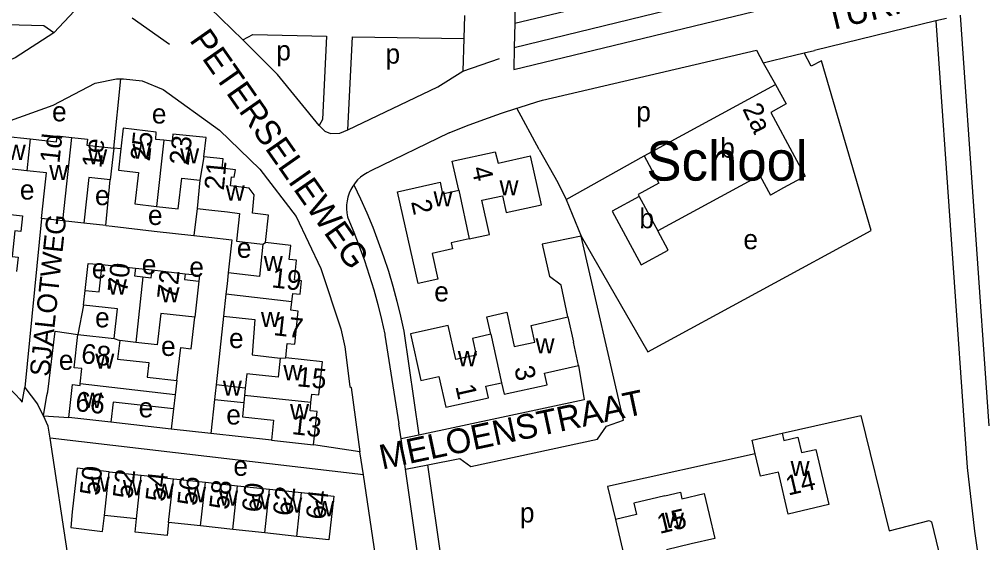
# Model space of a CAD drawing. Extents: x 161936 to 163647, y 386450 to 388633.
# Drawn here: x 162869.1 to 163064.5, y 387507.2 to 387613.3 of the extents above; entities that cross this region are included whole.
import ezdxf

# ---------------------------------------------------------------- set-up
doc = ezdxf.new("R2010")
doc.units = 0
for name, color, linetype in [('BLT_Basislijn', 7, 'Continuous'), ('BLT_Bebouwing', 7, 'Continuous'), ('BLT_Bebouwing_beschrifting', 7, 'Continuous'), ('BLT_Centroide', 7, 'Continuous'), ('BLT_Huisnummer', 7, 'Continuous'), ('BLT_Huisnummer_ tussenligend', 7, 'Continuous'), ('BLT_Onderverdeling_panden', 7, 'Continuous'), ('BLT_Straatnaam', 7, 'Continuous'), ('BLT_Straatnaam_verkleind', 7, 'Continuous')]:
    doc.layers.add(name, color=color, linetype=linetype)

msp = doc.modelspace()

# ---------------------------------------------------------------- linework, layer by layer
at = {"layer": 'BLT_Basislijn'}
for p, q in [((162969.47, 387607.54), (163052.12, 387627.73)), ((162969.58, 387612.46), (163025.98, 387626.03)), ((162969.76, 387621.74), (162969.58, 387612.46)), ((162891.98, 387613.54), (162899.52, 387608.24)), ((162959.37, 387614.06), (162959.24, 387609.39)), ((163054.97, 387612.92), (163030.36, 387606.97)), ((163057.17, 387613.45), (163054.97, 387612.92)), ((163054.97, 387612.92), (163061.32, 387522.42)), ((163059.9, 387614.07), (163065.74, 387530.86)), ((162969.58, 387612.46), (162969.47, 387607.54)), ((162959.24, 387609.39), (162959.06, 387602.73)), ((162969.47, 387607.54), (162969.38, 387603.09)), ((162975.23, 387596.86), (163018.58, 387606.98)), ((163018.58, 387606.98), (163019.99, 387604.46)), ((163028.25, 387606.47), (163030.36, 387606.97)), ((162959.06, 387602.73), (162966.47, 387605.31)), ((163026.35, 387606.01), (163028.25, 387606.47)), ((163019.99, 387604.46), (163022.49, 387600.03)), ((162888.22, 387587.13), (162889.7, 387601.21)), ((162974.52, 387586.85), (162970, 387595.27)), ((162956.29, 387590.24), (162940.35, 387582.54)), ((162889.67, 387587), (162888.22, 387587.13)), ((162974.52, 387586.85), (162978.29, 387580.16)), ((162979.98, 387576.73), (162995.83, 387585.58)), ((162886.64, 387571.45), (162887.5, 387580.7)), ((162978.29, 387580.16), (162979.98, 387576.73)), ((162979.98, 387576.73), (162983.07, 387569.34)), ((162905.13, 387574.91), (162904.48, 387569.43)), ((162873.57, 387572.91), (162870.19, 387538.67)), ((162886.64, 387571.45), (162882.18, 387571.98)), ((162886.64, 387571.45), (162887.88, 387571.31)), ((162892.61, 387562.82), (162896, 387562.46)), ((162882.11, 387555.34), (162880.97, 387549.35)), ((162910.49, 387553.12), (162908.99, 387539.15)), ((162943.23, 387549.26), (162946.09, 387531.31)), ((162947.1, 387550.06), (162950.09, 387529)), ((162869.66, 387535.69), (162870.19, 387538.67)), ((162870.19, 387538.67), (162872.74, 387535.27)), ((162873.95, 387532.93), (162872.74, 387535.27)), ((162908.69, 387536.24), (162907.92, 387529.34)), ((162873.95, 387532.93), (162879.09, 387532.55)), ((162900.38, 387534.3), (162899.85, 387530.23)), ((162899.85, 387530.23), (162887.64, 387531.59)), ((162946.53, 387528.25), (162946.09, 387531.31)), ((162907.92, 387529.34), (162899.85, 387530.23)), ((162920.22, 387527.98), (162907.92, 387529.34)), ((162950.09, 387529), (162946.53, 387528.25)), ((162879.02, 387503.77), (162875.36, 387528.34)), ((162938.87, 387520.93), (162875.36, 387528.34)), ((162938.13, 387525.59), (162928.77, 387527.02)), ((162947.42, 387522.07), (162946.53, 387528.25)), ((162938.87, 387520.93), (162938.13, 387525.59)), ((162947.42, 387522.07), (162951.96, 387522.99)), ((162964.58, 387435.47), (162951.96, 387522.99)), ((162959.16, 387440.64), (162947.42, 387522.07)), ((163061.32, 387522.42), (163062.83, 387509.51)), ((162942.51, 387496.4), (162938.87, 387520.93))]:
    msp.add_line(p, q, dxfattribs=at)
for points in [[(162884.15, 387758.54), (162887.24, 387757.98), (162888.64, 387756.38), (162889.35, 387754.78), (162889.39, 387746.63), (162887.19, 387644.98), (162887.17, 387642.04), (162888.28, 387640.45), (162887.56, 387626.79), (162885.67, 387622.56), (162882.36, 387617.3), (162876.09, 387610.55)], [(162911.85, 387756.12), (162909.89, 387755.9), (162907.95, 387754.34), (162906.79, 387752.55), (162906.35, 387750.21), (162903.24, 387643.73), (162900.86, 387641.66), (162900.54, 387640.21), (162900.7, 387625.17), (162903.24, 387620), (162914.45, 387609.13)], [(162969.38, 387603.09), (163048.58, 387622.27), (163049.38, 387622.56), (163051.38, 387624.28), (163052.12, 387627.73)], [(162876.09, 387610.55), (162874.08, 387611.94), (162853.91, 387612.48)], [(162876.09, 387610.55), (162868.22, 387605.43), (162862.65, 387603.23), (162859.31, 387602.33), (162853.84, 387601.51)], [(162914.45, 387609.13), (162916.46, 387610.16), (162931.4, 387609.84), (162930.57, 387592.99), (162929.91, 387591.76)], [(162929.91, 387591.76), (162921.44, 387602.11), (162914.45, 387609.13)], [(162935.73, 387590.83), (162936.67, 387609.73), (162959.24, 387609.39)], [(162983.07, 387569.34), (162996.59, 387545.9), (163041.89, 387570.47), (163031.77, 387604.82), (163029.73, 387603.74), (163028.25, 387606.47)], [(163019.99, 387604.46), (163021.89, 387604.93), (163026.35, 387606.01)], [(162862.91, 387591.19), (162875.97, 387595.89), (162884.46, 387600.33), (162888.82, 387601.21), (162889.7, 387601.21)], [(162889.7, 387601.21), (162890.2, 387601.21), (162894.01, 387600.78), (162898.27, 387599.02), (162909.69, 387590.78), (162917.87, 387582.88), (162925.21, 387573.27), (162930.27, 387562.75), (162934.29, 387550.51), (162935.08, 387546.85), (162936.12, 387538.86), (162936.36, 387538.62), (162938.13, 387525.59)], [(162935.73, 387590.83), (162953.99, 387599.58), (162959.06, 387602.73)], [(162956.29, 387590.24), (162959.79, 387591.65), (162963.31, 387592.98), (162966.87, 387594.24), (162970, 387595.27)], [(162970, 387595.27), (162970.45, 387595.42), (162974.05, 387596.52), (162975.23, 387596.86)], [(162929.91, 387591.76), (162931.04, 387590.56), (162932.22, 387590.11), (162934.08, 387590.18), (162935.73, 387590.83)], [(162940.35, 387582.54), (162939.63, 387582.18), (162938.94, 387581.76), (162938.3, 387581.26), (162937.71, 387580.71), (162937.18, 387580.1), (162936.93, 387579.74)], [(162936.93, 387579.74), (162936.72, 387579.45), (162936.32, 387578.74), (162935.99, 387578.01), (162935.73, 387577.24), (162935.55, 387576.46), (162935.45, 387575.65), (162935.43, 387574.85), (162935.49, 387574.04), (162935.64, 387573.25), (162935.69, 387573.01)], [(162936.93, 387579.74), (162938.28, 387576.91), (162939.56, 387574.03), (162940.77, 387571.12), (162941.9, 387568.18), (162942.96, 387565.22), (162943.94, 387562.23), (162944.85, 387559.21), (162945.68, 387556.17), (162946.43, 387553.11), (162947.1, 387550.06)], [(162935.69, 387573.01), (162936.9, 387570.15), (162938.02, 387567.27), (162939.08, 387564.35), (162940.06, 387561.41), (162940.96, 387558.45), (162941.78, 387555.46), (162942.53, 387552.45), (162943.2, 387549.43), (162943.23, 387549.26)], [(162887.88, 387571.31), (162896.43, 387570.34)], [(162896.43, 387570.34), (162904.48, 387569.43)], [(162904.48, 387569.43), (162907.51, 387569.1)], [(162907.51, 387569.1), (162912.21, 387568.57), (162911.46, 387561.85)], [(162951.96, 387522.99), (162958.41, 387524.28), (162960.66, 387522.65), (162986.33, 387528.15), (162988.17, 387530.8), (162991.61, 387531.99), (162983.07, 387569.34)], [(162983.07, 387569.34), (162975.14, 387567.7), (162976.64, 387561.17)], [(162882.43, 387558.31), (162883.03, 387563.77), (162885.91, 387563.58)], [(162902.71, 387561.7), (162905.6, 387561.39), (162905.46, 387560.19)], [(162980.35, 387552.96), (162979, 387559.35), (162976.64, 387561.17)], [(162901.04, 387540.05), (162901.82, 387546.72), (162903.95, 387546.49), (162904.67, 387552.87)], [(162873.95, 387532.93), (162874.67, 387537.01), (162874.88, 387537.73), (162876.37, 387550.05), (162880.97, 387549.35)], [(162982.54, 387543.1), (162983.68, 387536.11), (162950.09, 387529)], [(162862.14, 387540.94), (162864.05, 387540.13), (162865, 387539.67), (162865.92, 387539.14), (162866.79, 387538.54), (162867.62, 387537.87), (162868.4, 387537.15), (162869.11, 387536.37), (162869.66, 387535.69)], [(162875.36, 387528.34), (162874.92, 387530.8), (162873.95, 387532.93)], [(163023.81, 387529.39), (163039.79, 387532.98), (163045.55, 387509.62)], [(163018.37, 387525.17), (162988.38, 387518.58), (162990.01, 387511.92)], [(163045.55, 387509.62), (163053.61, 387511.72), (163054.09, 387511.45), (163060.84, 387483.75), (163060.79, 387482.98), (163035.76, 387477.02)], [(163062.83, 387509.51), (163063.28, 387506.23), (163063.81, 387502.98), (163064.42, 387499.73), (163065.1, 387496.5), (163065.87, 387493.29), (163066.71, 387490.1), (163067.63, 387486.93), (163068.62, 387483.78), (163069.69, 387480.65), (163070.84, 387477.56), (163072.06, 387474.49), (163073.36, 387471.45), (163073.55, 387471.03)]]:
    msp.add_lwpolyline(points, dxfattribs=at)
at = {"layer": 'BLT_Bebouwing'}
for p, q in [((162888.22, 387587.13), (162887.5, 387580.7)), ((163019.26, 387581.63), (162998.58, 387570.42)), ((163019.26, 387581.63), (163021.42, 387577.64)), ((162905.69, 387580.66), (162905.13, 387574.91)), ((162896.89, 387575.34), (162901.29, 387574.82)), ((162877.87, 387572.45), (162873.57, 387572.91)), ((162882.18, 387571.98), (162877.87, 387572.45)), ((162911.22, 387559.67), (162910.98, 387557.56)), ((162980.35, 387552.96), (162981.5, 387547.8)), ((162880.97, 387549.35), (162888.34, 387548.57)), ((162892.73, 387547.76), (162889.45, 387548.14)), ((162982.54, 387543.1), (162981.5, 387547.8)), ((162916.3, 387545.25), (162922.01, 387544.61)), ((162914.92, 387538.5), (162908.99, 387539.15)), ((162908.81, 387537.41), (162908.69, 387536.24)), ((162908.69, 387536.24), (162914.63, 387535.59)), ((162887.64, 387531.59), (162879.09, 387532.55)), ((162920.22, 387527.98), (162928.77, 387527.02)), ((162887.3, 387521.57), (162893.81, 387520.86)), ((162893.81, 387520.86), (162900.32, 387520.16)), ((162900.32, 387520.16), (162906.83, 387519.45)), ((162906.83, 387519.45), (162913.33, 387518.74)), ((162913.33, 387518.74), (162919.84, 387518.04)), ((162919.84, 387518.04), (162926.35, 387517.33)), ((162892.85, 387512.02), (162886.34, 387512.73)), ((162905.86, 387510.6), (162899.35, 387511.31)), ((162990.01, 387511.92), (162992.14, 387502.92)), ((162912.37, 387509.89), (162905.86, 387510.6)), ((162918.88, 387509.18), (162912.37, 387509.89)), ((162925.39, 387508.47), (162918.88, 387509.18))]:
    msp.add_line(p, q, dxfattribs=at)
for points in [[(162995.83, 387585.58), (163022.49, 387600.03)], [(163022.49, 387600.03), (163024.62, 387596.1), (163021.49, 387594.4), (163026.33, 387585.46)], [(162862.91, 387591.19), (162866.17, 387590.83), (162866.04, 387589.6), (162871.31, 387589.02)], [(162871.31, 387589.02), (162876.59, 387588.43), (162876.73, 387589.65), (162879.7, 387589.32)], [(162898.4, 387588.74), (162896.74, 387588.92), (162896.83, 387590.41), (162890.14, 387591.17), (162889.67, 387587)], [(162906.52, 387585.42), (162906.95, 387589.3), (162900.23, 387590.01), (162900.06, 387588.57), (162898.4, 387588.74)], [(162879.7, 387589.32), (162882.88, 387588.97), (162882.74, 387587.74), (162888.22, 387587.13)], [(162889.67, 387587), (162889.17, 387582.66), (162893.22, 387582.21), (162892.51, 387575.84), (162896.89, 387575.34)], [(162958.2, 387578.63), (162956.9, 387584.49), (162965.63, 387586.42), (162966.21, 387584.09), (162972.78, 387585.58)], [(162960.36, 387568.76), (162964.46, 387569.67), (162962.93, 387576.6), (162967.1, 387577.52), (162967.85, 387574.11), (162974.97, 387575.69), (162972.78, 387585.58)], [(162995.83, 387585.58), (162998.82, 387580.07), (162994.59, 387577.77), (162994.81, 387577.37)], [(163026.33, 387585.46), (163028.49, 387581.48), (163024.1, 387579.09), (163021.42, 387577.64)], [(162911.92, 387579.51), (162912.11, 387581.33), (162912.69, 387581.25), (162912.91, 387582.78), (162910.25, 387583.09), (162910.42, 387584.96), (162906.52, 387585.42)], [(162870.59, 387582.55), (162866.48, 387583), (162865.98, 387578.39), (162861.54, 387578.87)], [(162873.57, 387572.91), (162874.11, 387577.88), (162874.57, 387582.12), (162870.59, 387582.55)], [(162887.5, 387580.7), (162883.17, 387581.17), (162882.18, 387571.98)], [(162901.29, 387574.82), (162902.02, 387581.09), (162905.69, 387580.66)], [(162949.96, 387559.71), (162945.82, 387578.32), (162954.45, 387580.25), (162954.93, 387577.91), (162958.2, 387578.63)], [(162919.04, 387568.02), (162919.6, 387573.59), (162916.39, 387573.99), (162916.74, 387577.69), (162915.71, 387579.07), (162911.92, 387579.51)], [(162994.81, 387577.37), (162989.31, 387574.39), (162995.2, 387563.53), (163000.71, 387566.48), (162998.58, 387570.42)], [(162856.82, 387567.62), (162861.28, 387567.14), (162862.05, 387574.27), (162864.78, 387573.97), (162869.75, 387573.43), (162869.4, 387570.23), (162868.18, 387570.36), (162867.62, 387565.22), (162868.84, 387565.09), (162868.52, 387562.12)], [(162905.13, 387574.91), (162908.16, 387574.6), (162911.29, 387574.23)], [(162911.29, 387574.23), (162913.77, 387573.93), (162913.1, 387568.31), (162918.49, 387567.67)], [(162924.36, 387556.01), (162924.56, 387557.67), (162926.04, 387557.56), (162926.34, 387560.23), (162924.9, 387560.37), (162925.29, 387564.43), (162923.83, 387564.58), (162924.14, 387567.45), (162919.04, 387568.02)], [(162960.36, 387568.76), (162956.68, 387567.95), (162956.95, 387566.75), (162952.79, 387565.83), (162953.95, 387560.59), (162949.96, 387559.71)], [(162918.49, 387567.67), (162917.82, 387561.15), (162911.46, 387561.85)], [(162882.43, 387558.31), (162885.28, 387558), (162885.91, 387563.58)], [(162885.91, 387563.58), (162892.61, 387562.82)], [(162892.61, 387562.82), (162892.46, 387561.25), (162894.15, 387561.07)], [(162894.15, 387561.07), (162895.84, 387560.9), (162896, 387562.46)], [(162896, 387562.46), (162902.71, 387561.7)], [(162902.71, 387561.7), (162902.6, 387560.53), (162905.46, 387560.19)], [(162905.46, 387560.19), (162904.67, 387552.87)], [(162911.46, 387561.85), (162911.22, 387559.67)], [(162882.11, 387555.34), (162882.43, 387558.31)], [(162910.98, 387557.56), (162910.49, 387553.12)], [(162888.34, 387548.57), (162889, 387554.59), (162882.11, 387555.34)], [(162923.15, 387544.68), (162923.44, 387547.58), (162924.94, 387547.43), (162925.67, 387554.13), (162924.17, 387554.34), (162924.36, 387556.01)], [(162904.67, 387552.87), (162897.76, 387553.63), (162897.03, 387547.26), (162892.73, 387547.76)], [(162910.49, 387553.12), (162916.88, 387552.41), (162916.3, 387545.25)], [(162964.7, 387549.45), (162963.93, 387552.98), (162968, 387553.88), (162969.49, 387546.95), (162973.63, 387547.81), (162972.92, 387551.21), (162980.35, 387552.96)], [(162964.7, 387549.45), (162960.99, 387548.6), (162961.77, 387545.19), (162957.59, 387544.29), (162956.06, 387551.21), (162948.45, 387549.54)], [(162881.45, 387539.38), (162881.77, 387542.47), (162880.23, 387542.65), (162880.97, 387549.35)], [(162948.45, 387549.54), (162950.51, 387540.06), (162954.18, 387540.88), (162955.58, 387534.64), (162964.22, 387536.55), (162963.7, 387538.89), (162966.92, 387539.6)], [(162889.45, 387548.14), (162889.02, 387544.41), (162895.38, 387543.68), (162895.04, 387540.75), (162901.04, 387540.05)], [(162922.01, 387544.61), (162921.59, 387540.72), (162915.85, 387541.34)], [(162928.24, 387535.59), (162928.4, 387537.29), (162929.85, 387537.14), (162930.61, 387543.84), (162923.15, 387544.68)], [(162966.92, 387539.6), (162967.44, 387537.26), (162976.17, 387539.21), (162975.64, 387541.54), (162982.54, 387543.1)], [(162915.85, 387541.34), (162915.24, 387541.4), (162914.92, 387538.5)], [(162879.09, 387532.55), (162879.85, 387539.26), (162881.42, 387539.07), (162881.45, 387539.38)], [(162901.04, 387540.05), (162900.71, 387537.18)], [(162908.99, 387539.15), (162908.81, 387537.41)], [(162900.71, 387537.18), (162900.38, 387534.3)], [(162900.38, 387534.3), (162888.09, 387535.64), (162887.64, 387531.59)], [(162914.63, 387535.59), (162914.32, 387532.69), (162920.67, 387532), (162920.22, 387527.98)], [(162928.77, 387527.02), (162929.5, 387533.77), (162928.08, 387533.9), (162928.24, 387535.59)], [(163018.37, 387525.17), (163017.72, 387527.94), (163023.81, 387529.39)], [(163023.81, 387529.39), (163024.15, 387527.93), (163026.99, 387528.6), (163027.73, 387525.44), (163030.68, 387526.11), (163033.32, 387514.92), (163025.04, 387513)], [(163025.04, 387513), (163023.05, 387521.5), (163019.43, 387520.65), (163018.37, 387525.17)], [(162887.3, 387521.57), (162880.79, 387522.28), (162879.83, 387513.44), (162879.5, 387510.26), (162885.95, 387509.49), (162886.34, 387512.73)], [(162926.35, 387517.33), (162932.85, 387516.63), (162931.89, 387507.77), (162925.39, 387508.47)], [(163000, 387516.68), (163003.18, 387517.43), (163003.5, 387516.09), (163007.99, 387517.15), (163008.99, 387512.93), (163010.14, 387508.06), (163005.38, 387506.94), (163000.39, 387505.76)], [(163000, 387516.68), (162998.61, 387516.35), (162993.75, 387515.2), (162994.28, 387512.93), (162990.01, 387511.92)], [(162899.35, 387511.31), (162899.06, 387508.62), (162892.56, 387509.34), (162892.85, 387512.02)]]:
    msp.add_lwpolyline(points, dxfattribs=at)
at = {"layer": 'BLT_Onderverdeling_panden'}
for p, q in [((162871.31, 387589.02), (162870.59, 387582.55)), ((162877.87, 387572.45), (162879.7, 387589.32)), ((162898.4, 387588.74), (162896.89, 387575.34)), ((162906.52, 387585.42), (162905.69, 387580.66)), ((162958.2, 387578.63), (162960.36, 387568.76)), ((162994.81, 387577.37), (162998.58, 387570.42)), ((162918.49, 387567.67), (162919.04, 387568.02)), ((162894.15, 387561.07), (162892.73, 387547.76)), ((162924.36, 387556.01), (162910.98, 387557.56)), ((162888.34, 387548.57), (162889.45, 387548.14)), ((162964.7, 387549.45), (162966.92, 387539.6)), ((162922.01, 387544.61), (162923.15, 387544.68)), ((162900.71, 387537.18), (162881.45, 387539.38)), ((162914.76, 387537.04), (162914.63, 387535.59)), ((162914.92, 387538.5), (162914.76, 387537.04)), ((162928.24, 387535.59), (162914.76, 387537.04)), ((162886.34, 387512.73), (162887.3, 387521.57)), ((162892.85, 387512.02), (162893.81, 387520.86)), ((162899.35, 387511.31), (162900.32, 387520.16)), ((162905.86, 387510.6), (162906.83, 387519.45)), ((162912.37, 387509.89), (162913.33, 387518.74)), ((162918.88, 387509.18), (162919.84, 387518.04)), ((162925.39, 387508.47), (162926.35, 387517.33))]:
    msp.add_line(p, q, dxfattribs=at)

# ---------------------------------------------------------------- texts
at = {"layer": 'BLT_Bebouwing_beschrifting'}
msp.add_text('School', height=8, dxfattribs=at).set_placement((162996.28, 387580.57))
at = {"layer": 'BLT_Centroide'}
for s, p in [('p', (162921.2, 387604.94)), ('p', (162943.35, 387604.28)), ('e', (162875.71, 387592.58)), ('e', (162895.96, 387592.14)), ('p', (162994.22, 387592.57)), ('b', (163011.25, 387585.22)), ('w', (162866.52, 387584.78)), ('w', (162892, 387585)), ('w', (162883.05, 387583.86)), ('w', (162901.69, 387584.05)), ('w', (162875.14, 387580.67)), ('e', (162869.19, 387576.73)), ('w', (162910.95, 387576.53)), ('w', (162966.48, 387577.59)), ('e', (162884.42, 387575.59)), ('w', (162953.09, 387575.34)), ('e', (162895.17, 387571.58)), ('b', (162994.86, 387570.92)), ('e', (162913.2, 387564.93)), ('e', (163015.95, 387566.67)), ('e', (162893.91, 387561.59)), ('e', (162903.56, 387561.09)), ('w', (162918.66, 387562.22)), ('e', (162883.78, 387560.77)), ('w', (162887.04, 387557.48)), ('w', (162897.73, 387555.9)), ('e', (162953.24, 387556.08)), ('e', (162884.44, 387550.83)), ('w', (162918.08, 387550.89)), ('e', (162911.61, 387546.63)), ('w', (162973.79, 387545.56)), ('e', (162897.82, 387545.04)), ('e', (162877.09, 387542.21)), ('w', (162884.48, 387542.44)), ('w', (162958.03, 387542.94)), ('w', (162922.64, 387540.12)), ('w', (162910.36, 387536.97)), ('w', (162882.01, 387534.49)), ('e', (162893.28, 387532.59)), ('w', (162923.99, 387532.22)), ('e', (162911.06, 387531.14)), ('e', (162912.5, 387520.74)), ('w', (163025.52, 387520.69)), ('w', (162883.56, 387517.5)), ('w', (162890.08, 387516.8)), ('w', (162896.58, 387516.09)), ('w', (162903.09, 387515.38)), ('w', (162909.59, 387514.67)), ('w', (162916.11, 387513.97)), ('w', (162922.61, 387513.27)), ('w', (162929.11, 387512.55)), ('p', (162970.61, 387511.29)), ('w', (163000.03, 387510.19))]:
    msp.add_text(s, height=4, dxfattribs=at).set_placement(p)
at = {"layer": 'BLT_Huisnummer'}
for s, rotation, p in [('2a', 295.2223, (163015.7, 387595.14)), ('1d', 83.8198, (162877.2, 387583.96)), ('25', 83.8652, (162895.55, 387584.4)), ('23', 83.2152, (162903.43, 387583.53)), ('1e', 83.6491, (162885.72, 387583)), ('21', 84.6509, (162910.56, 387578.5)), ('4', 282.4781, (162960.79, 387583.07)), ('2', 282.5676, (162948.52, 387576.3)), ('70', 83.9257, (162890.95, 387557.76)), ('72', 83.8256, (162900.97, 387556.36)), ('19', 353.3789, (162920.14, 387558.96)), ('17', 353.5772, (162920.51, 387549.27)), ('68', 353.4607, (162881.48, 387543.62)), ('15', 354.6423, (162925.28, 387538.91)), ('3', 282.7338, (162969.44, 387542.6)), ('1', 282.6339, (162957.51, 387538.87)), ('66', 353.5914, (162880.3, 387533.91)), ('13', 353.6444, (162924.24, 387529.21)), ('50', 83.8115, (162885.29, 387516.6)), ('54', 83.7786, (162898.61, 387515.36)), ('14', 13.0315, (163025.04, 387516.73)), ('58', 83.7807, (162911.54, 387513.77)), ('64', 83.811, (162931.14, 387511.72)), ('15', 13.3242, (162998.95, 387508.95))]:
    msp.add_text(s, height=4, rotation=rotation, dxfattribs=at).set_placement(p)
at = {"layer": 'BLT_Huisnummer_ tussenligend'}
for s, rotation, p in [('52', 83.8115, (162891.98, 387515.96)), ('56', 83.7786, (162905.06, 387514.55)), ('60', 83.7807, (162918.15, 387513.19)), ('62', 83.7807, (162924.44, 387512.47))]:
    msp.add_text(s, height=4, rotation=rotation, dxfattribs=at).set_placement(p)
at = {"layer": 'BLT_Straatnaam'}
for s, rotation, p in [('TURFVELDENSTRAAT', 13.7551, (163033.22, 387610.87)), ('PETERSELIEWEG', 304.9645, (162903.45, 387609.03)), ('MELOENSTRAAT', 12.0122, (162942.69, 387521.99))]:
    msp.add_text(s, height=5, rotation=rotation, dxfattribs=at).set_placement(p)
at = {"layer": 'BLT_Straatnaam_verkleind'}
msp.add_text('SJALOTWEG', height=4, rotation=83.9073, dxfattribs=at).set_placement((162875.14, 387540.72))

doc.saveas('drawing.dxf')
